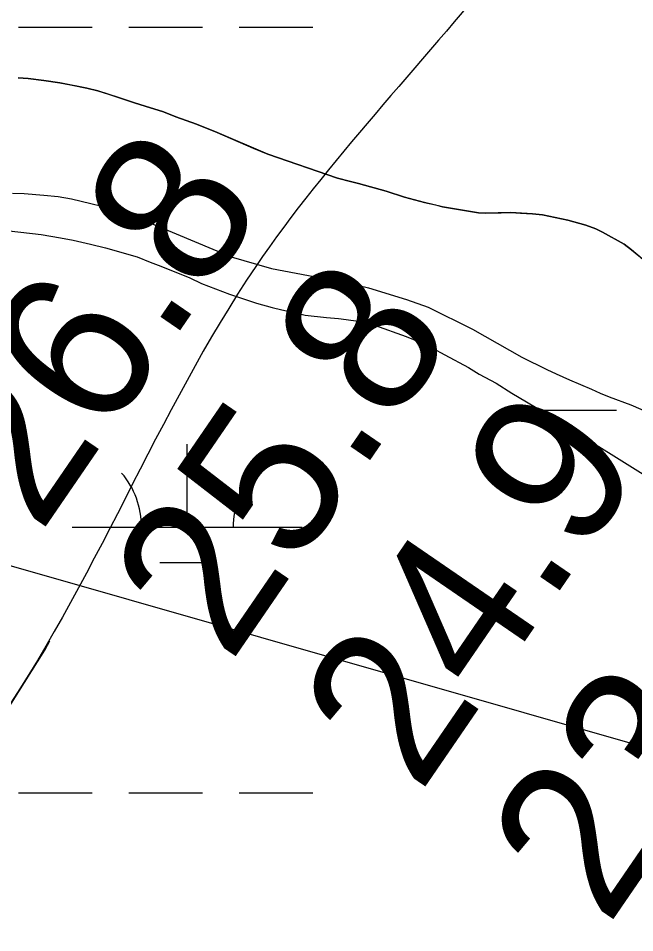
# Model space of a CAD drawing. Extents: x 3297735 to 3335592, y 670436 to 695807.
# Drawn here: x 3316710.7 to 3316978.7, y 690224.7 to 690622 of the extents above; entities that cross this region are included whole.
import ezdxf

# ---------------------------------------------------------------- set-up
doc = ezdxf.new("R2010")
doc.units = 0
for name, color, linetype in [('V-BORW-LINE', 7, 'Continuous'), ('V-RIVR-EDGE', 7, 'Continuous'), ('V-RIVR-RANG', 7, 'Continuous'), ('V-SITE-VEGE', 7, 'Continuous'), ('V-TOPO-SHOR', 7, 'Continuous'), ('V-UTIL-LINE', 7, 'Continuous'), ('V-WETL-SWMP', 7, 'Continuous')]:
    doc.layers.add(name, color=color, linetype=linetype)

msp = doc.modelspace()

# ---------------------------------------------------------------- linework, layer by layer
at = {"layer": 'V-BORW-LINE'}
msp.add_lwpolyline([(3316445.67, 689991.4), (3316450.83, 689995.7), (3316458.81, 690002.85), (3316465.64, 690009.19), (3316477.22, 690020.52), (3316485.59, 690029.25), (3316491.7, 690035.95), (3316500.55, 690046.28), (3316509.05, 690056.98), (3316522.59, 690075.4), (3316545.14, 690108.37), (3316578.21, 690158.24), (3316595.34, 690182.7), (3316604.25, 690194.68), (3316613.46, 690206.44), (3316626.49, 690222.36), (3316646.29, 690246.04), (3316665.95, 690269.83), (3316674.47, 690280.43), (3316687.06, 690296.47), (3316699.39, 690312.72), (3316707.77, 690324.51), (3316722.25, 690347.43), (3316724.5, 690351.47)], dxfattribs=at)
for points in [[(3316995.19, 691930.46), (3317005.04, 692007.66), (3317000.73, 692060.53), (3316978.97, 692099.49), (3316906.19, 692141.1), (3316833.29, 692187.23), (3316697.41, 692287.63), (3316663.26, 692310.16), (3316619.56, 692296.15), (3316590.92, 692259.44), (3316565.01, 692210.53), (3316480.24, 692005.74), (3316389.23, 691825.19), (3316305.53, 691699.32), (3316276.48, 691659.41), (3316186.55, 691545.67), (3316036.76, 691382.05), (3315921.08, 691241.35), (3315848.08, 691140.02), (3315652.34, 690837.57), (3315431.18, 690420.67), (3315366.48, 690281.6), (3315351.93, 690233.43), (3315347.59, 690183.53), (3315387.16, 690117.36), (3315426.15, 690095.12), (3315473.6, 690094.31), (3315510.73, 690108.44), (3315542.49, 690128.45), (3315605.13, 690188.3), (3315659.03, 690264.36), (3315680.95, 690299.03), (3315904.66, 690642.19), (3316007.96, 690811.35), (3316078, 690936.85), (3316101.2, 690968.46), (3316112.23, 690877.46), (3316165.02, 690879.03), (3316235.46, 690925.63), (3316271.09, 690958.63), (3316327.12, 691033.63), (3316466.84, 691261.08), (3316567.99, 691464.66), (3316598.36, 691502.42), (3316633.55, 691520.69), (3316678.11, 691524.6), (3316723.77, 691458.6), (3316762.99, 691470.77), (3316787.64, 691500.01), (3316883.3, 691688.42), (3316909.39, 691731.24), (3316973.65, 691855.57), (3316995.19, 691930.46)], [(3316775.9, 690851.75), (3316656, 690687.63), (3316611.53, 690619.4), (3316566.19, 690508.87), (3316509.04, 690423.14), (3316383.25, 690242.68), (3316347.67, 690189.29), (3316329.89, 690141.83), (3316305.35, 690105.2), (3316308.71, 690053.81), (3316331.75, 689974.58), (3316366.15, 689953.08), (3316410.7, 689969.09), (3316450.83, 689995.7), (3316509.05, 690056.98), (3316613.46, 690206.44), (3316665.95, 690269.83), (3316699.39, 690312.72), (3316813.95, 690514.16), (3316920.29, 690645.02), (3316947.72, 690682.75), (3316991.68, 690769.27), (3317006.51, 690820.86), (3316999.91, 690913.07), (3316982.12, 690945.7), (3316945.96, 690963.38), (3316898.23, 690950.16), (3316862.38, 690932.96), (3316775.9, 690851.75)]]:
    msp.add_spline(points, degree=3, dxfattribs=at)
at = {"layer": 'V-RIVR-EDGE'}
msp.add_spline([(3319555.14, 694014.55), (3319548.52, 694002.76), (3319539.36, 693985.79), (3319509.78, 693923.27), (3319496.46, 693903), (3319479.41, 693878.17), (3319464.01, 693854.58), (3319445.27, 693818.98), (3319424.44, 693775.51), (3319406.53, 693740.74), (3319395.69, 693713), (3319386.52, 693693.13), (3319372.79, 693671.61), (3319340.34, 693621.53), (3319316.61, 693580.14), (3319295.79, 693542.89), (3319282.06, 693520.96), (3319271.65, 693502.33), (3319267.89, 693489.49), (3319259.98, 693475.83), (3319250.42, 693465.08), (3319246.25, 693454.32), (3319237.93, 693442.32), (3319231.68, 693428.65), (3319225.43, 693414.99), (3319219.61, 693410.03), (3319205.47, 693391.42), (3319185.09, 693363.28), (3319164.7, 693327.69), (3319143.08, 693301.21), (3319109.39, 693253.21), (3319083.6, 693218.46), (3319061.14, 693187.85), (3319039.52, 693157.64), (3319018.29, 693123.29), (3318994.59, 693091.02), (3318949.68, 693031.86), (3318931.37, 693004.55), (3318913.08, 692981.38), (3318902.25, 692962.76), (3318892.68, 692944.55), (3318876.03, 692916.4), (3318861.86, 692887.84), (3318841.46, 692848.51), (3318822.29, 692807.53), (3318806.46, 692774.41), (3318803.1, 692758.66), (3318804.31, 692744.98), (3318808.02, 692734.61), (3318808.84, 692730.46), (3318817.11, 692725.47), (3318826.63, 692719.23), (3318832.83, 692713), (3318835.72, 692705.53), (3318835.27, 692692.27), (3318829.85, 692681.5), (3318819.88, 692669.09), (3318809.47, 692651.3), (3318783.24, 692602.87), (3318768.67, 692580.52), (3318760.79, 692575.98), (3318753.73, 692573.1), (3318747.11, 692573.94), (3318739.24, 692579.76), (3318735.53, 692585.58), (3318730.56, 692588.49), (3318721.44, 692588.1), (3318700.27, 692573.64), (3318679.48, 692549.66), (3318660.76, 692522.35), (3318646.6, 692493.37), (3318637.03, 692477.64), (3318624.96, 692456.95), (3318607.08, 692434.19), (3318599.98, 692413.49), (3318583.3, 692372.49), (3318565.82, 692342.28), (3318547.09, 692313.73), (3318534.2, 692295.52), (3318512.56, 692258.69), (3318488.02, 692224.76), (3318446.4, 692155.23), (3318418.11, 692112.61), (3318397.31, 692084.47), (3318386.91, 692066.68), (3318376.5, 692048.05), (3318354.44, 692011.22), (3318333.22, 691976.45), (3318316.13, 691940.02), (3318301.57, 691917.67), (3318275.38, 691884.99), (3318265.81, 691873), (3318250.82, 691844.85), (3318236.64, 691808.41), (3318222.07, 691781.09), (3318194.96, 691714.01), (3318179.96, 691684.2), (3318162.07, 691654.82), (3318140.84, 691619.64), (3318130.44, 691603.92), (3318120.89, 691595.24), (3318105.09, 691577.87), (3318090.12, 691558.42), (3318067.68, 691532.37), (3318043.56, 691501.75), (3318020.26, 691465.75), (3317998.21, 691433.06), (3317973.66, 691392.92), (3317962.42, 691371.81), (3317929.95, 691315.1), (3317907.9, 691282.41), (3317889.2, 691263.39), (3317870.48, 691238.16), (3317844.7, 691202.99), (3317833.05, 691186.02), (3317808.09, 691148.78), (3317780.64, 691109.47), (3317756.1, 691076.38), (3317731.98, 691045.35), (3317684.57, 690978.73), (3317668.76, 690954.73), (3317646.3, 690922.04), (3317635.48, 690907.15), (3317629.25, 690900.53), (3317620.1, 690889.36), (3317608.46, 690874.47), (3317601.4, 690867.03), (3317592.67, 690860.42), (3317585.59, 690845.93), (3317576.86, 690836), (3317565.64, 690821.11), (3317549.42, 690801.25), (3317522.4, 690767.75), (3317502.45, 690745), (3317489.97, 690727.62), (3317482.47, 690713.55), (3317479.54, 690701.12), (3317475.78, 690689.94), (3317474.94, 690683.31), (3317467.87, 690674.21), (3317451.65, 690653.94), (3317427.54, 690622.91), (3317406.33, 690593.95), (3317381.8, 690564.58), (3317328.18, 690504.62), (3317308.23, 690483.11), (3317290.78, 690466.16), (3317272.5, 690446.31), (3317248.81, 690422.74), (3317230.94, 690402.48), (3317202.23, 690356.54), (3317170.21, 690314.34), (3317129.47, 690266.36), (3317099.12, 690227.48), (3317085.82, 690212.59), (3317074.19, 690204.33), (3317063.38, 690189.85), (3317045.08, 690163.78), (3317020.95, 690128.61), (3316996.82, 690093.85), (3316970.63, 690059.1), (3316926.98, 690008.23), (3316891.65, 689970.6), (3316861.71, 689930.05), (3316828.03, 689887.86), (3316809.31, 689860.13), (3316797.25, 689841.93), (3316783.53, 689825.38), (3316737.37, 689762.08), (3316714.9, 689728.98), (3316681.64, 689687.61), (3316661.69, 689665.69), (3316647.97, 689646.66), (3316619.68, 689606.11), (3316602.63, 689581.28), (3316583.49, 689551.9), (3316563.93, 689519.62), (3316547.71, 689499.35), (3316541.89, 689491.9), (3316538.57, 689488.6), (3316532.31, 689474.1), (3316523.16, 689461.28), (3316509.03, 689445.15), (3316500.29, 689431.49), (3316493.22, 689419.9), (3316485.73, 689407.9), (3316486.11, 689397.12), (3316486.48, 689375.57), (3316487.29, 689371.01), (3316491.44, 689370.17), (3316493.5, 689366.43), (3316494.29, 689352.75), (3316496.75, 689341.56), (3316502.54, 689336.57), (3316504.2, 689334.08), (3316504.18, 689328.69), (3316501.27, 689325.8), (3316488.83, 689321.27), (3316487.17, 689319.61), (3316487.16, 689316.71), (3316492.96, 689316.7), (3316502.08, 689318.33), (3316508.3, 689318.32), (3316513.27, 689314.99), (3316516.58, 689314.98), (3316524.87, 689314.55), (3316535.62, 689303.33), (3316544.71, 689293.36), (3316545.54, 689290.04), (3316543.46, 689287.97), (3316525.66, 689296.72), (3316509.92, 689304.22), (3316502.06, 689307.14), (3316490.45, 689308.41), (3316482.58, 689308.02), (3316478.02, 689308.03), (3316473.47, 689311.77), (3316449.46, 689323.85), (3316424.59, 689324.74), (3316401.79, 689323.14), (3316381.47, 689318.22), (3316366.54, 689316.18), (3316352.85, 689311.24), (3316334.16, 689295.54), (3316302.2, 689277.79), (3316275.21, 689257.14), (3316266.49, 689249.28), (3316249.02, 689224.04), (3316230.28, 689191.76), (3316217.78, 689162.78), (3316200.69, 689125.93), (3316182.37, 689092.82), (3316162.8, 689054.73), (3316141.17, 689024.94), (3316114.57, 688996.41), (3316081.77, 688971.62), (3316036.89, 688926.14), (3316007.39, 688897.61), (3315987.04, 688880.67), (3315970.01, 688865.79), (3315959.63, 688858.77), (3315957.13, 688852.14), (3315955.46, 688848.42), (3315953.91, 688835.53)], degree=3, dxfattribs=at)
at = {"layer": 'V-SITE-VEGE'}
for p, q in [((3316715.05, 690595.85), (3316710.64, 690596.08)), ((3316721.84, 690594.99), (3316715.05, 690595.85)), ((3316728.8, 690593.97), (3316721.84, 690594.99)), ((3316740.54, 690591.7), (3316728.8, 690593.97)), ((3316745.31, 690590.46), (3316740.54, 690591.7)), ((3316754.35, 690587.63), (3316745.31, 690590.46)), ((3316761.18, 690585.25), (3316754.35, 690587.63)), ((3316765.95, 690583.84), (3316761.18, 690585.25)), ((3316773.8, 690581.31), (3316765.95, 690583.84)), ((3316779.26, 690579.24), (3316773.8, 690581.31)), ((3316788.14, 690576.06), (3316779.26, 690579.24)), ((3316797.2, 690572.38), (3316788.14, 690576.06)), ((3316819.27, 690562.91), (3316797.2, 690572.38)), ((3316849.48, 690552.61), (3316819.27, 690562.91)), ((3316855.1, 690551.05), (3316849.48, 690552.61)), ((3316858.67, 690550.29), (3316855.1, 690551.05)), ((3316870.61, 690546.84), (3316858.67, 690550.29)), ((3316878.62, 690544.32), (3316870.61, 690546.84)), ((3316887.31, 690541.98), (3316878.62, 690544.32)), ((3316895.14, 690540.13), (3316887.31, 690541.98)), ((3316910.78, 690537.45), (3316895.14, 690540.13)), ((3316913.83, 690537.36), (3316910.78, 690537.45)), ((3316924.83, 690537.61), (3316913.83, 690537.36)), ((3316934.33, 690536.99), (3316924.83, 690537.61)), ((3316938.57, 690536.58), (3316934.33, 690536.99)), ((3316949.63, 690534.3), (3316938.57, 690536.58)), ((3316957.47, 690532.12), (3316949.63, 690534.3)), ((3316961.74, 690530.52), (3316957.47, 690532.12)), ((3316964.65, 690529.07), (3316961.74, 690530.52)), ((3316974.08, 690523.87), (3316964.65, 690529.07)), ((3316977.36, 690521.41), (3316974.08, 690523.87)), ((3316987.38, 690512.84), (3316977.36, 690521.41))]:
    msp.add_line(p, q, dxfattribs=at)
msp.add_lwpolyline([(3316706.81, 690529.69), (3316720.69, 690528.07), (3316729.06, 690526.62), (3316734.57, 690525.58), (3316742.06, 690523.9), (3316748.68, 690522.21), (3316762.36, 690518.4), (3316768.1, 690516.04), (3316772.74, 690514.33), (3316785.33, 690509.19), (3316790.41, 690506.82), (3316802.56, 690502.11), (3316814.25, 690498.28), (3316821.1, 690496.37), (3316825.29, 690495.31), (3316831.23, 690494.06), (3316835.43, 690493.01), (3316844.67, 690492), (3316849.96, 690491.62), (3316853.26, 690491.21), (3316858.55, 690490.39), (3316865.6, 690488.71), (3316879.29, 690483.79), (3316882.6, 690482.51), (3316890.78, 690478.64), (3316896.09, 690475.83), (3316906.49, 690470.22), (3316911.14, 690467.42), (3316918.44, 690463.53), (3316925.3, 690459.21), (3316938.8, 690451.21), (3316995.2, 690416)], dxfattribs=at)
at = {"layer": 'V-TOPO-SHOR'}
msp.add_lwpolyline([(3316710.64, 690596.08), (3316715.05, 690595.85), (3316721.84, 690594.99), (3316728.8, 690593.97), (3316733.4, 690593.06), (3316740.54, 690591.7), (3316745.31, 690590.46), (3316749.91, 690589.05), (3316754.35, 690587.63), (3316761.18, 690585.25), (3316765.95, 690583.84), (3316773.8, 690581.31), (3316779.26, 690579.24), (3316788.14, 690576.06), (3316797.2, 690572.38), (3316812.77, 690565.63), (3316819.27, 690562.91), (3316849.48, 690552.61), (3316855.1, 690551.05), (3316858.67, 690550.29), (3316870.61, 690546.84), (3316878.62, 690544.32), (3316887.31, 690541.98), (3316892.08, 690540.91), (3316895.14, 690540.14), (3316910.78, 690537.45), (3316913.83, 690537.36), (3316916.88, 690537.43), (3316920.6, 690537.52), (3316924.83, 690537.61), (3316929.07, 690537.38), (3316934.33, 690536.99), (3316938.57, 690536.58), (3316949.63, 690534.3), (3316957.47, 690532.12), (3316961.74, 690530.52), (3316964.65, 690529.07), (3316974.08, 690523.87), (3316977.36, 690521.41), (3316980.47, 690518.77)], dxfattribs=at)
at = {"layer": 'V-UTIL-LINE'}
msp.add_line((3320794.04, 689217.49), (3315626.29, 690692.6), dxfattribs=at)
at = {"layer": 'V-WETL-SWMP'}
for p, q in [((3316710.79, 690618.2), (3316742.79, 690618.2)), ((3316758.79, 690618.2), (3316790.79, 690618.2)), ((3316806.79, 690618.2), (3316838.79, 690618.2)), ((3316715.03, 690595.85), (3316710.63, 690596.09)), ((3316721.83, 690595), (3316715.03, 690595.85)), ((3316728.79, 690593.97), (3316721.83, 690595)), ((3316740.53, 690591.71), (3316728.79, 690593.97)), ((3316745.3, 690590.47), (3316740.53, 690591.71)), ((3316754.34, 690587.63), (3316745.3, 690590.47)), ((3316761.17, 690585.25), (3316754.34, 690587.63)), ((3316765.94, 690583.84), (3316761.17, 690585.25)), ((3316773.79, 690581.32), (3316765.94, 690583.84)), ((3316779.25, 690579.24), (3316773.79, 690581.32)), ((3316788.13, 690576.06), (3316779.25, 690579.24)), ((3316797.19, 690572.38), (3316788.13, 690576.06)), ((3316819.25, 690562.91), (3316797.19, 690572.38)), ((3316849.46, 690552.62), (3316819.25, 690562.91)), ((3316855.09, 690551.05), (3316849.46, 690552.62)), ((3316858.66, 690550.29), (3316855.09, 690551.05)), ((3316870.59, 690546.85), (3316858.66, 690550.29)), ((3316708.24, 690546.09), (3316713.33, 690545.87)), ((3316713.33, 690545.87), (3316721.81, 690545.22)), ((3316721.81, 690545.22), (3316728.09, 690544.52)), ((3316728.09, 690544.52), (3316733.87, 690543.64)), ((3316878.61, 690544.33), (3316870.59, 690546.85)), ((3316887.3, 690541.99), (3316878.61, 690544.33)), ((3316733.87, 690543.64), (3316755.49, 690538.39)), ((3316895.13, 690540.14), (3316887.3, 690541.99)), ((3316910.77, 690537.46), (3316895.13, 690540.14)), ((3316755.49, 690538.39), (3316803.2, 690518.34)), ((3316913.82, 690537.36), (3316910.77, 690537.46)), ((3316924.82, 690537.62), (3316913.82, 690537.36)), ((3316934.31, 690537), (3316924.82, 690537.62)), ((3316938.56, 690536.59), (3316934.31, 690537)), ((3316949.62, 690534.31), (3316938.56, 690536.59)), ((3316957.46, 690532.12), (3316949.62, 690534.31)), ((3316961.73, 690530.53), (3316957.46, 690532.12)), ((3316964.64, 690529.07), (3316961.73, 690530.53)), ((3316974.07, 690523.88), (3316964.64, 690529.07)), ((3316977.35, 690521.41), (3316974.07, 690523.88)), ((3316987.37, 690512.85), (3316977.35, 690521.41)), ((3316803.2, 690518.34), (3316820.75, 690513.34)), ((3316820.75, 690513.34), (3316847.63, 690508.21)), ((3316847.63, 690508.21), (3316851.53, 690507.63)), ((3316851.53, 690507.63), (3316862.94, 690504.85)), ((3316862.94, 690504.85), (3316879.48, 690499.82)), ((3316879.48, 690499.82), (3316888.87, 690496.48)), ((3316888.87, 690496.48), (3316908.23, 690486.95)), ((3316908.23, 690486.95), (3316929.68, 690474.75)), ((3316929.68, 690474.75), (3316940.47, 690469.42)), ((3316940.47, 690469.42), (3316944.58, 690467.48)), ((3316944.58, 690467.48), (3316950.4, 690464.91)), ((3316950.4, 690464.91), (3316959.97, 690460.9)), ((3316959.97, 690460.9), (3316963.74, 690459.13)), ((3316963.74, 690459.13), (3316967.67, 690457.53)), ((3316967.67, 690457.53), (3316977.06, 690454.02)), ((3316977.06, 690454.02), (3316985.78, 690450.33)), ((3316938.79, 690451.7), (3316970.79, 690451.7)), ((3316784.2, 690400.96), (3316784.2, 690436.96)), ((3316734.2, 690400.96), (3316834.2, 690400.96)), ((3316772.2, 690385.53), (3316796.2, 690385.53)), ((3316710.79, 690285.53), (3316742.79, 690285.53)), ((3316758.79, 690285.53), (3316790.79, 690285.53)), ((3316806.79, 690285.53), (3316838.79, 690285.53))]:
    msp.add_line(p, q, dxfattribs=at)
for centre, start, end in [((3316728.96, 690401.43), 359.2282, 40.7718), ((3316839.44, 690401.43), 139.2282, 180.7718)]:
    msp.add_arc(centre, 35.25, start, end, dxfattribs=at)

# ---------------------------------------------------------------- texts
at = {"layer": 'V-RIVR-RANG'}
for s, p in [('26.8', (3316720.09, 690397.51)), ('25.8', (3316802.69, 690341.14)), ('24.9', (3316885.15, 690284.56)), ('23.6', (3316966.86, 690226.9))]:
    msp.add_text(s, height=67, rotation=55.5483, dxfattribs=at).set_placement(p)

doc.saveas('drawing.dxf')
